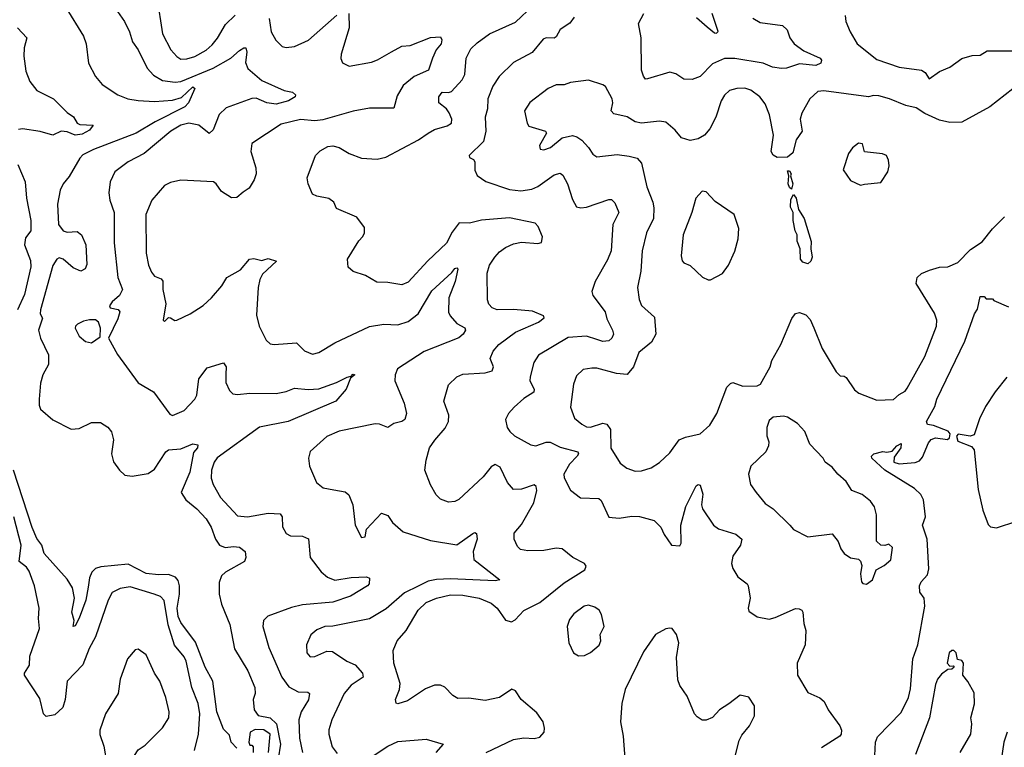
# Model space of a CAD drawing. Extents: x 1954678 to 2060275, y 904822 to 1016299.
# Tile 421 of 467: x 2043451 to 2048304, y 978850 to 982434. Entities that reach past the tile are written whole.
import ezdxf

# ---------------------------------------------------------------- set-up
doc = ezdxf.new("R2010")
doc.units = 0

msp = doc.modelspace()

# ---------------------------------------------------------------- linework, layer by layer
at = {"layer": '0CON20XD'}
for points in [[(2044126.4, 982546.4), (2044155.3, 982365.3), (2044196.4, 982286.4), (2044225, 982252.7), (2044245, 982240.7), (2044275, 982240.9), (2044315, 982253.5), (2044370.5, 982285), (2044399.6, 982310.4), (2044426.6, 982343.4), (2044465, 982410), (2044512.7, 982457.3)], [(2043678.1, 982495), (2043765, 982353.3), (2043778.1, 982315), (2043790.3, 982220.3), (2043824.6, 982154.6), (2043858, 982115), (2043934.6, 982064.6), (2043984.3, 982044.3), (2044035.8, 982035.8), (2044115, 982031.3), (2044205, 982037.7), (2044248.5, 982051.5), (2044305, 982104.2), (2044314.2, 982095), (2044283.8, 982025), (2044264.6, 982005), (2044119.1, 981930.9), (2044024.8, 981875.2), (2043814.3, 981795), (2043761.7, 981768.3), (2043747.1, 981752.9), (2043695, 981661.4), (2043665.7, 981625), (2043651.4, 981595), (2043637.8, 981525), (2043642.7, 981425), (2043665, 981394.5), (2043685, 981387.8), (2043735, 981391.1), (2043755.3, 981375.3), (2043777.5, 981325), (2043781.5, 981228.5), (2043773.4, 981206.6), (2043752.5, 981195), (2043715, 981212.1), (2043665, 981255.4), (2043645, 981261.2), (2043633.6, 981255), (2043615, 981224), (2043552.9, 981005), (2043552.7, 980985), (2043564.2, 980964.2), (2043544.3, 980905), (2043553.7, 980865), (2043593.9, 980783.9), (2043593.3, 980735), (2043564.5, 980685), (2043554.4, 980644.4), (2043546.9, 980565), (2043547.1, 980535), (2043554.3, 980515), (2043615, 980463.6), (2043705, 980416.7), (2043745, 980420), (2043805, 980450), (2043849.3, 980449.3), (2043885, 980427.5), (2043903.9, 980403.9), (2043914, 980365), (2043904.2, 980295), (2043913.9, 980256.1), (2043942.9, 980215), (2043969.8, 980189.8), (2044005.5, 980185.5), (2044085, 980198.2), (2044115, 980220.9), (2044171.6, 980305), (2044184.6, 980315), (2044245, 980319.7), (2044304.4, 980344.4), (2044329.5, 980339.5), (2044327.8, 980325), (2044307.8, 980302.2), (2044288.9, 980205), (2044247.5, 980105), (2044269.4, 980069.4), (2044324.5, 980025), (2044369.6, 979975), (2044395.3, 979935), (2044416.9, 979875), (2044435.3, 979845.3), (2044464, 979834), (2044505, 979839.5), (2044535, 979835.3), (2044561.9, 979815), (2044565.7, 979785), (2044559.2, 979765), (2044465, 979712.3), (2044445, 979694.3), (2044435, 979662.5), (2044434.1, 979605), (2044445.6, 979554.4), (2044486.7, 979455), (2044509.7, 979335), (2044575, 979226), (2044609.2, 979145), (2044612, 979115), (2044602, 979085), (2044606.7, 979035), (2044626.4, 979006.4), (2044685, 978994.7), (2044716, 978965), (2044736.9, 978865), (2044725, 978792.5)], [(2043921.7, 982491.7), (2043967.8, 982425), (2043992.5, 982375), (2044007.5, 982325), (2044035.3, 982285.3), (2044079.1, 982195), (2044111.2, 982161.2), (2044155, 982135.4), (2044216.7, 982126.7), (2044245, 982129.4), (2044404.8, 982195.2), (2044491.8, 982245), (2044535, 982282.1), (2044555, 982295.7), (2044565, 982295.8), (2044570.7, 982275), (2044563.7, 982223.6), (2044575, 982193.6), (2044645, 982134.6), (2044755, 982086.2), (2044795, 982077.5), (2044811.2, 982065), (2044808.8, 982055), (2044775.6, 982035), (2044715, 982018.2), (2044668.8, 982025), (2044617.2, 982047.2), (2044595, 982046.4), (2044469.3, 982000.7), (2044435, 981967.5), (2044405, 981892), (2044385, 981873.3), (2044334.6, 981914.6), (2044285, 981924.6), (2044245, 981914.6), (2044196.2, 981885), (2044065, 981775.5), (2043986.5, 981733.5), (2043920, 981685), (2043897.1, 981635), (2043891.1, 981581.1), (2043895.6, 981545), (2043917.1, 981485), (2043917.5, 981335), (2043935.5, 981165), (2043957.3, 981105), (2043942.5, 981075), (2043907.5, 981045), (2043894.3, 981025), (2043897.5, 981015), (2043936.8, 981006.8), (2043944.3, 980995), (2043935, 980960), (2043888.8, 980865), (2043932.9, 980785), (2044035, 980645.8), (2044110.9, 980600.9), (2044191.4, 980491.4), (2044205, 980484), (2044261.3, 980508.7), (2044315, 980565.8), (2044324.5, 980585.5), (2044334.1, 980665.9), (2044375, 980718.6), (2044455, 980744), (2044468.5, 980725), (2044467.1, 980687.1), (2044467.6, 980647.6), (2044485, 980608), (2044502.1, 980592.1), (2044525, 980587.5), (2044585, 980594.6), (2044715, 980593.4), (2044765, 980603.4), (2044805, 980620), (2044873.1, 980613.1), (2044925, 980615.3), (2045013.3, 980646.7), (2045065, 980674), (2045090, 980680), (2045087.5, 980685), (2045095, 980688), (2045102.5, 980685), (2045081.2, 980668.8), (2045060.6, 980615), (2045009.2, 980555), (2044774.8, 980455.2), (2044633.4, 980426.6), (2044425, 980276.2), (2044409.2, 980255), (2044396.9, 980215), (2044395.4, 980175.4), (2044404, 980144), (2044440.8, 980080.8), (2044525, 979990.5), (2044574.5, 979985.5), (2044675, 980003.1), (2044735, 980000), (2044744.4, 979985), (2044746.6, 979936.6), (2044765, 979904), (2044785, 979891.4), (2044845, 979890.6), (2044875, 979877.5), (2044883.1, 979785), (2044936.7, 979715), (2044968, 979688), (2045005, 979673.8), (2045085, 979687), (2045160.3, 979690.3), (2045175, 979682.5), (2045174.1, 979655.9), (2045166, 979645), (2045081.2, 979595), (2044993.8, 979565), (2044845, 979551.1), (2044790.6, 979539.4), (2044673.9, 979496.1), (2044653.3, 979475), (2044648.8, 979445), (2044678.3, 979341.7), (2044742.9, 979195), (2044777.6, 979147.6), (2044822.8, 979122.8), (2044871.2, 979121.2), (2044879.2, 979115), (2044875, 979084), (2044839.1, 979025), (2044826.2, 978985), (2044830.6, 978895), (2044844.1, 978825)], [(2045073.3, 982465), (2045075.7, 982395), (2045035.8, 982264.2), (2045033.9, 982243.9), (2045041.7, 982221.7), (2045075, 982205.7), (2045185, 982225.5), (2045215, 982236.5), (2045283.4, 982276.6), (2045335, 982304.4), (2045375, 982307.8), (2045475, 982346.9), (2045525, 982350), (2045532, 982335), (2045527.8, 982315), (2045504.5, 982285.5), (2045485.5, 982245), (2045465.5, 982185), (2045394.8, 982155.2), (2045340.5, 982109.5), (2045311, 982059), (2045295, 981998.8), (2045175, 981999.1), (2045095, 981983.8), (2044945, 981941.1), (2044905, 981936.9), (2044835, 981942.7), (2044739.9, 981920.1), (2044596, 981824), (2044590, 981785), (2044615.6, 981705), (2044616.7, 981675), (2044606.9, 981645), (2044582, 981605), (2044552.5, 981585), (2044520.7, 981559.3), (2044495, 981556.2), (2044445, 981588.8), (2044420, 981625), (2044405.6, 981635.6), (2044245, 981644.2), (2044195, 981632.5), (2044165, 981618), (2044103.1, 981545), (2044072.3, 981475), (2044074, 981285), (2044085.4, 981225), (2044100.1, 981190.1), (2044115, 981170.5), (2044148.3, 981158.3), (2044156.9, 981146.9), (2044156.7, 981105), (2044170.6, 981035), (2044157.5, 980955), (2044165, 980947.5), (2044185, 980966.7), (2044195, 980966.2), (2044215, 980952), (2044225, 980954), (2044291.2, 980985), (2044355, 981026), (2044396.2, 981063.8), (2044446.6, 981123.4), (2044471.4, 981165), (2044538.6, 981201.4), (2044583.3, 981255), (2044605, 981258), (2044645, 981248), (2044655, 981252), (2044675, 981258), (2044716.7, 981245), (2044648.5, 981181.5), (2044634.7, 981155), (2044627.1, 981115), (2044618.3, 980978.3), (2044631.4, 980925), (2044666.2, 980855), (2044685, 980838), (2044705, 980834.2), (2044815, 980842), (2044855, 980803.1), (2044895, 980786.7), (2044925, 980794.5), (2045005, 980842.2), (2045175, 980922.5), (2045245, 980934.5), (2045315, 980931.6), (2045365, 980947.1), (2045415, 980986), (2045482.1, 981097.9), (2045581.1, 981188.9), (2045595, 981209.2), (2045605, 981211.2), (2045610, 981205), (2045598.1, 981145), (2045565.4, 981065), (2045563.7, 980993.7), (2045571.9, 980975), (2045605, 980938.1), (2045645, 980916), (2045648, 980905), (2045636, 980885), (2045615, 980867.1), (2045445, 980799.6), (2045312.7, 980715), (2045301.1, 980685), (2045300, 980655), (2045345.5, 980545), (2045357.5, 980495), (2045349.4, 980465), (2045334.6, 980455.4), (2045295, 980445.5), (2045265, 980425.6), (2045225, 980441.9), (2045202.7, 980442.7), (2045025, 980407.5), (2044965, 980381.4), (2044883, 980307), (2044874, 980275), (2044880, 980235), (2044914.7, 980154.7), (2044947.4, 980127.4), (2044998.7, 980118.7), (2045055, 980108.1), (2045073.3, 980093.3), (2045092.2, 980045), (2045104, 979945), (2045135, 979883.8), (2045153, 979887), (2045160, 979925), (2045235, 980003.8), (2045265, 979992), (2045287.9, 979957.9), (2045341.7, 979911.7), (2045475, 979868.5), (2045605, 979847.5), (2045685, 979903.3), (2045695, 979907.5), (2045702.9, 979902.9), (2045705.9, 979875), (2045685.4, 979815), (2045688.9, 979775), (2045816.7, 979675), (2045795, 979670.6), (2045575, 979679.8), (2045505, 979677.3), (2045465, 979668.1), (2045415, 979643.7), (2045348.4, 979611.6), (2045257.2, 979532.7), (2045175, 979482.3), (2044995, 979447.5), (2044955, 979445.5), (2044915, 979429.4), (2044885.4, 979404.6), (2044864.6, 979355.4), (2044865.5, 979315.5), (2044883.3, 979295), (2044905, 979297.1), (2044965, 979323.1), (2044992.6, 979322.6), (2045064, 979275), (2045105, 979255.5), (2045140, 979215), (2045144.4, 979195), (2045085, 979155.4), (2045049.6, 979115), (2044988.7, 978985), (2044974.7, 978935.3), (2044974.6, 978914.6), (2044991.9, 978851.9), (2045015, 978820)], [(2045463, 981247), (2045365, 981142), (2045335, 981127.5), (2045265, 981140), (2045211.7, 981141.7), (2045155, 981174), (2045093.9, 981193.9), (2045070, 981215), (2045067.5, 981255), (2045122.5, 981345), (2045142.9, 981367.1), (2045151.1, 981385), (2045150, 981410), (2045111.9, 981461.9), (2045013.3, 981505), (2045000, 981535), (2044975, 981553.8), (2044915, 981564.4), (2044894.6, 981574.6), (2044872.5, 981625), (2044868.6, 981655), (2044908.6, 981765), (2044932, 981788), (2044970.2, 981809.8), (2044995, 981812.2), (2045025, 981805.6), (2045074.6, 981774.6), (2045135, 981751.9), (2045213.4, 981746.6), (2045255, 981757.1), (2045417.3, 981842.7), (2045464.7, 981875.3), (2045496.1, 981893.9), (2045558.4, 981911.6), (2045578.6, 981925), (2045580.6, 981945), (2045568.1, 981975), (2045554.5, 981994.5), (2045517.1, 982025), (2045516.5, 982055), (2045533.4, 982076.6), (2045565, 982075.6), (2045579.1, 982080.9), (2045631.4, 982138.6), (2045644.6, 982165), (2045651.8, 982245), (2045675, 982291.4), (2045705, 982321.1), (2045765.9, 982364.1), (2045895, 982421.8), (2045982.5, 982505)], [(2047065, 982442.5), (2047101.3, 982421.3), (2047210, 982405), (2047233.8, 982385), (2047246, 982345), (2047267.5, 982315), (2047315, 982280.4), (2047395.8, 982245), (2047402.9, 982235), (2047399.5, 982220.5), (2047375, 982209.5), (2047295, 982217.5), (2047230, 982195), (2047205, 982193.2), (2047161.1, 982201.1), (2047115, 982220), (2046975, 982242.9), (2046925, 982242.9), (2046865, 982217.3), (2046804.6, 982155), (2046765, 982140.6), (2046725, 982141.4), (2046685, 982168.5), (2046655, 982175.6), (2046545, 982142.5), (2046535, 982142), (2046525.5, 982155.5), (2046516.2, 982186.2), (2046513.8, 982345), (2046501.5, 982415), (2046527.5, 982465)], [(2046786.2, 982445), (2046839.5, 982399.5), (2046875, 982370), (2046885, 982368.8), (2046893.3, 982376.7), (2046863.5, 982465)], [(2044680.2, 982440.2), (2044690, 982375), (2044713.1, 982333.1), (2044745, 982302.5), (2044765, 982297.1), (2044805, 982302.2), (2044875, 982333.5), (2045013.5, 982456.5)], [(2046183.9, 982446.1), (2046162.7, 982417.3), (2046115, 982385.8), (2046095, 982349.4), (2046085, 982343.5), (2046045.5, 982344.5), (2046031.7, 982338.3), (2045977.4, 982272.6), (2045885, 982223.1), (2045813.5, 982155), (2045783, 982107), (2045758.2, 982045), (2045756.2, 981995), (2045745.4, 981955), (2045747.9, 981885), (2045737.3, 981835), (2045666.2, 981765), (2045667.5, 981755), (2045687.5, 981745), (2045693.6, 981733.6), (2045693.9, 981693.9), (2045706.1, 981666.1), (2045748.1, 981638.1), (2045865, 981597.1), (2045921.5, 981591.5), (2045975, 981600.3), (2046005, 981613.3), (2046085, 981670), (2046115, 981678.9), (2046127.7, 981667.7), (2046150.4, 981625), (2046175, 981548.8), (2046195, 981513.1), (2046217, 981507), (2046245, 981511.1), (2046355, 981549.4), (2046368.1, 981548.1), (2046385, 981532), (2046404.4, 981485), (2046374.4, 981425), (2046365.5, 981295), (2046348.2, 981251.8), (2046286.9, 981145), (2046270.8, 981095), (2046275.8, 981075), (2046336, 980996), (2046345, 980960), (2046373.3, 980905), (2046376.9, 980885), (2046368.9, 980865), (2046355, 980852.9), (2046325, 980849.7), (2046295, 980858.4), (2046245, 980874.7), (2046155, 980868.5), (2046008.3, 980781.7), (2045985.5, 980745), (2045966.7, 980675), (2045965.6, 980655), (2045986.7, 980615), (2045985, 980598.8), (2045935, 980567.5), (2045887.5, 980525), (2045860, 980495), (2045846, 980465), (2045854.2, 980425), (2045867.5, 980405), (2045890, 980385), (2045970.2, 980340.2), (2045995.7, 980335.7), (2046045, 980352.7), (2046065, 980353.2), (2046115, 980329.3), (2046202.5, 980305), (2046204.4, 980295), (2046198.2, 980285), (2046160.9, 980245), (2046132.2, 980195), (2046135, 980176.7), (2046165, 980116.2), (2046215, 980078.6), (2046305.5, 980075.5), (2046317.5, 980065), (2046355, 979984), (2046405, 979978.6), (2046467.9, 979987.9), (2046505, 979987.5), (2046577.8, 979967.8), (2046611.2, 979935), (2046627.7, 979897.7), (2046663.3, 979845), (2046705, 979842.5), (2046711.2, 979855), (2046709.4, 979945), (2046733.9, 980036.1), (2046785, 980137.5), (2046795, 980144), (2046805, 980141.2), (2046817.6, 980097.6), (2046811.8, 980045), (2046815.6, 980025), (2046870.9, 979945), (2046895, 979925.6), (2046979.8, 979899.8), (2047010, 979875), (2047004.2, 979845), (2046965, 979791.2), (2046960, 979755), (2046965, 979731.2), (2046990.2, 979690.2), (2047035.7, 979655.7), (2047041.2, 979645), (2047051.4, 979585), (2047041.2, 979535), (2047045, 979520), (2047085, 979492), (2047145, 979481.2), (2047175, 979488.8), (2047275, 979533.1), (2047292.2, 979532.2), (2047305.4, 979525.4), (2047310.6, 979515), (2047315, 979460)], [(2047520, 982455), (2047523.3, 982425), (2047544.4, 982374.4), (2047578, 982315), (2047675, 982238.5), (2047785, 982201.1), (2047895, 982186), (2047914.2, 982174.2), (2047933.3, 982143.3), (2047985, 982179.2), (2048035, 982200), (2048095, 982244), (2048145, 982257.5), (2048185, 982260), (2048218.8, 982281.2), (2048355, 982280.8)], [(2043440.6, 982395), (2043485.8, 982345), (2043473.1, 982295), (2043470.9, 982255), (2043481.2, 982181.2), (2043500.7, 982130.7), (2043535.4, 982085.4), (2043618, 982045), (2043685, 981977.5), (2043716.3, 981956.3), (2043735, 981924), (2043748.3, 981918.3), (2043812.5, 981915), (2043795, 981890), (2043759, 981871), (2043725, 981864.8), (2043685, 981881.5), (2043655, 981884.5), (2043614.3, 981865.7), (2043552.8, 981882.8), (2043465, 981896), (2043445, 981893.6)], [(2046795, 981847.5), (2046755, 981839.1), (2046712.7, 981852.7), (2046680.9, 981890.9), (2046635, 981930), (2046605, 981934.4), (2046515, 981924.4), (2046485, 981930.8), (2046445, 981955.5), (2046380, 981970), (2046366.1, 981986.1), (2046374.3, 982025), (2046371.1, 982045), (2046338, 982105), (2046325, 982113.8), (2046255, 982135.8), (2046165, 982124.3), (2046135, 982113.1), (2046095, 982113.3), (2046055.7, 982095), (2045965, 982026.2), (2045939.2, 981985), (2045951.9, 981925), (2045960.4, 981910.4), (2046043.3, 981885), (2046046.7, 981875), (2046013.3, 981815), (2046017, 981797), (2046035, 981792.5), (2046067.5, 981805), (2046125, 981852.9), (2046175, 981863.5), (2046197.3, 981857.3), (2046221.2, 981841.2), (2046254.3, 981805), (2046275, 981771.2), (2046295, 981758), (2046395, 981770.6), (2046455, 981762.9), (2046495, 981752), (2046515, 981728), (2046541.7, 981611.7), (2046571.8, 981535), (2046576.9, 981506.9), (2046574.7, 981455.3), (2046540.8, 981385), (2046519.2, 981295), (2046512.1, 981195), (2046496.5, 981115), (2046503.4, 981056.6), (2046515, 981025.8), (2046579.7, 980969.7), (2046586.7, 980885), (2046564.7, 980845.3), (2046503.1, 980795), (2046476.9, 980725), (2046445, 980686.7), (2046391.9, 980691.9), (2046295, 980717.9), (2046271.5, 980718.5), (2046228.7, 980711.3), (2046195, 980680), (2046180.7, 980639.3), (2046165.8, 980525), (2046185, 980471.2), (2046222.3, 980442.3), (2046245, 980429.1), (2046265, 980426.8), (2046325, 980446), (2046345, 980442.5), (2046362.4, 980415), (2046363.9, 980323.9), (2046410.2, 980250.2), (2046443.8, 980225), (2046485, 980211.1), (2046515, 980212.2), (2046563.6, 980226.4), (2046605, 980252.5), (2046655, 980300.8), (2046702, 980365), (2046732.2, 980377.8), (2046805, 980393.5), (2046852.9, 980437.1), (2046887.1, 980495), (2046935.8, 980624.2), (2046955, 980642.5), (2046965, 980647.5), (2047015, 980628.8), (2047085, 980630), (2047101.7, 980638.3), (2047149.2, 980725), (2047158, 980755), (2047201.9, 980835), (2047257.3, 980962.7), (2047275, 980987.5), (2047295, 980992.5), (2047325, 980980), (2047347, 980957), (2047365, 980916.7), (2047405.8, 980815), (2047475, 980700), (2047495, 980680), (2047515, 980678.8), (2047525, 980671.2), (2047565, 980611.4), (2047586.7, 980595), (2047675, 980560.8), (2047756.9, 980563.1), (2047785, 980588.8), (2047815, 980604), (2047825, 980618.8), (2047911.5, 980775), (2047970, 980925), (2047970.8, 980955), (2047959.1, 980989.1), (2047868.8, 981135), (2047873.8, 981165), (2047895, 981183.8), (2047935, 981201.2), (2047984.1, 981215.9), (2048025, 981216.7), (2048075, 981238.8), (2048137.6, 981302.4), (2048195, 981340), (2048246.3, 981403.7), (2048305, 981462.5)], [(2048345.6, 982094.4), (2048232, 982005), (2048095, 981930), (2048035, 981927.7), (2047985, 981940), (2047911.9, 981971.9), (2047869.5, 981999.5), (2047817.7, 982012.3), (2047738, 982045), (2047685, 982059.4), (2047658.3, 982061.7), (2047635, 982054.6), (2047415, 982084.6), (2047385, 982080), (2047345, 982044.3), (2047305.3, 981974.7), (2047297.5, 981945), (2047307.9, 981885), (2047277.2, 981842.8), (2047261.2, 981778.8), (2047235, 981756.5), (2047185, 981756.2), (2047165, 981766.9), (2047155.5, 981785), (2047166, 981866), (2047146.5, 981965), (2047125, 982020), (2047098.6, 982055), (2047055, 982086.7), (2047025, 982096.5), (2046985.9, 982095.9), (2046948.6, 982085), (2046925, 982063.1), (2046908.9, 982035), (2046882.3, 981955), (2046852.6, 981897.4), (2046825.5, 981865), (2046795, 981847.5)], [(2047595, 981620), (2047615, 981623.8), (2047695, 981632.5), (2047730, 981685), (2047736.2, 981715), (2047733, 981743), (2047722.5, 981765), (2047703.9, 981773.9), (2047614.1, 981784.1), (2047605, 981822.5), (2047585, 981826), (2047555, 981803.3), (2047536.2, 981775), (2047510, 981695), (2047545, 981642.5), (2047595, 981620)], [(2043441.6, 981721.6), (2043477.3, 981635), (2043484, 981556), (2043505.5, 981444.5), (2043505.7, 981395), (2043479.7, 981360.3), (2043474.2, 981325), (2043505, 981247.5), (2043506.7, 981216.7), (2043475, 981080), (2043440.6, 981005)], [(2047255, 981600), (2047245, 981607.5), (2047238.8, 981625), (2047242.5, 981665), (2047235, 981690), (2047245, 981690), (2047252.5, 981675), (2047250, 981665), (2047261.2, 981625), (2047255, 981600)], [(2046845, 981152.5), (2046855, 981153.3), (2046915, 981183.3), (2046944.2, 981225.8), (2046975.6, 981294.4), (2046991.4, 981355), (2046995.7, 981405.7), (2046972, 981475), (2046878.5, 981538.5), (2046835, 981586.7), (2046815, 981590), (2046784, 981555), (2046764.3, 981485), (2046720.8, 981375), (2046711.2, 981271.2), (2046716.1, 981246.1), (2046725, 981236.7), (2046755, 981223.8), (2046816.4, 981166.4), (2046845, 981152.5)], [(2047335, 981232.5), (2047310, 981240), (2047300, 981255), (2047297.5, 981305), (2047283, 981343), (2047282.5, 981375), (2047272.5, 981395), (2047262.5, 981445), (2047262.5, 981485), (2047250.5, 981510.5), (2047251.7, 981548.3), (2047265, 981572.5), (2047278, 981555), (2047290, 981500), (2047316.7, 981455), (2047351.7, 981341.7), (2047350, 981305), (2047357.5, 981265), (2047350, 981245), (2047335, 981232.5)], [(2045750, 978825), (2045885, 978888.7), (2045935, 978896.2), (2045986.7, 978893.3), (2046015, 978900), (2046035.8, 978925), (2046038.1, 978945), (2046031.1, 978975), (2046000.5, 979020.5), (2045922.5, 979085), (2045895, 979128.8), (2045875.9, 979135.9), (2045815, 979095.8), (2045745, 979080), (2045665, 979091.4), (2045610.3, 979090.3), (2045585.6, 979105.6), (2045547, 979147), (2045525, 979155.6), (2045495, 979155.5), (2045451.7, 979138.3), (2045361.7, 979078.3), (2045315, 979063.8), (2045307, 979067), (2045303.3, 979085), (2045322.5, 979135), (2045325.7, 979164.3), (2045294.5, 979265), (2045292.4, 979327.6), (2045311.5, 979375), (2045355.3, 979424.7), (2045415, 979525.6), (2045455, 979563.8), (2045505.2, 979584.8), (2045575, 979601.2), (2045635, 979599.8), (2045714.8, 979584.8), (2045775, 979560), (2045804.5, 979535), (2045845, 979476.5), (2045875, 979468.7), (2045892.5, 979477.5), (2045935, 979524.4), (2046015, 979564), (2046135, 979660.7), (2046237.1, 979725), (2046242.3, 979742.3), (2046235.5, 979755.5), (2046178, 979785), (2046125, 979827.5), (2046095, 979831.4), (2046035, 979820), (2045955, 979817.8), (2045920, 979825), (2045905, 979838.8), (2045888, 979875), (2045888, 979905), (2045925, 979947.5), (2045984.7, 980055), (2046000.4, 980115), (2045996.9, 980135), (2045987, 980143), (2045925, 980120.9), (2045885, 980120), (2045854.5, 980155), (2045819.6, 980229.6), (2045795, 980242.7), (2045775, 980231.1), (2045735, 980181.9), (2045615, 980071.4), (2045595, 980061.1), (2045565, 980058.1), (2045525, 980072.9), (2045503.1, 980093.1), (2045475, 980143.3), (2045448.6, 980215), (2045453.8, 980265), (2045471.4, 980325), (2045496.3, 980363.7), (2045547.7, 980422.3), (2045564.6, 980455), (2045566.6, 980486.6), (2045541.8, 980555), (2045564.6, 980635.4), (2045605, 980674.3), (2045635, 980688.9), (2045745, 980694.1), (2045779.2, 980705), (2045785.5, 980725), (2045770.6, 980765), (2045785, 980801.2), (2045812.9, 980835), (2045894.3, 980895.7), (2046008, 980945), (2046036.2, 980965), (2046033.3, 980975), (2045978.4, 980998.4), (2045885, 981006.7), (2045805, 981004.6), (2045779.4, 981015), (2045763.1, 981033.1), (2045756.2, 981055), (2045754.6, 981185), (2045766.7, 981225), (2045792, 981265), (2045815, 981291.3), (2045845, 981311.8), (2045885, 981330), (2045925, 981338.8), (2046005, 981331.8), (2046022.5, 981337.5), (2046028, 981365), (2046005.7, 981415), (2045991.3, 981431.3), (2045865, 981457.8), (2045727.3, 981447.3), (2045667.8, 981432.2), (2045616.8, 981433.2), (2045582.4, 981387.6), (2045555, 981333.5), (2045463, 981247)], [(2047663.6, 978776.4), (2047668.9, 978875), (2047678.8, 978901.2), (2047795, 979020.8), (2047831.5, 979095), (2047841.4, 979138.6), (2047853.3, 979285), (2047877.2, 979355), (2047911.6, 979545), (2047908.5, 979585), (2047887.1, 979615), (2047885.6, 979645), (2047894.3, 979665), (2047925, 979700), (2047931.2, 979728.8), (2047922.9, 979875), (2047901, 979945), (2047915.9, 979985), (2047905, 980069.4), (2047892, 980095), (2047860.8, 980125), (2047715.5, 980215), (2047651.4, 980275), (2047650, 980285), (2047660, 980295), (2047705, 980306.9), (2047725, 980304.4), (2047751.2, 980308.8), (2047773.8, 980335), (2047796.1, 980346.1), (2047793.8, 980325), (2047760.2, 980279.8), (2047759.5, 980255), (2047785, 980245.8), (2047865, 980252.5), (2047885, 980261.9), (2047900.1, 980279.9), (2047929.9, 980350.1), (2047942.9, 980367.1), (2047965, 980373.8), (2048023.4, 980366.6), (2048033.9, 980375), (2048037.5, 980395), (2048027.6, 980407.6), (2047955, 980435.5), (2047925, 980440), (2047920, 980455), (2047961.7, 980528.3), (2047971.4, 980565), (2048108.5, 980851.5), (2048156.7, 980985), (2048172, 981008), (2048185, 981070), (2048205, 981070), (2048215, 981060), (2048245, 981060), (2048251.7, 981051.7), (2048325, 981020)], [(2043805, 980842), (2043848, 980872), (2043850, 980915), (2043839.4, 980945), (2043825.3, 980955.3), (2043795, 980955.7), (2043765, 980949.4), (2043736.7, 980935), (2043725.6, 980925), (2043724.4, 980915), (2043744.6, 980874.6), (2043775, 980849.2), (2043805, 980842)], [(2048316.8, 980673.2), (2048258.7, 980601.3), (2048211.2, 980528.8), (2048181.7, 980468.3), (2048155, 980390), (2048135, 980382.7), (2048076.6, 980393.4), (2048067.4, 980382.6), (2048075, 980358.7), (2048141.5, 980331.5), (2048155.2, 980315.2), (2048175, 980120), (2048197.7, 980017.7), (2048225, 979947.5), (2048236.4, 979936.4), (2048265, 979931.8), (2048365, 979963.3)], [(2047625, 979654), (2047653.8, 979675), (2047672, 979725), (2047712, 979745), (2047745, 979774.2), (2047752.5, 979835), (2047735, 979851.2), (2047715, 979844), (2047695, 979846), (2047673.8, 979865), (2047674, 979995), (2047663.3, 980035), (2047645, 980063.3), (2047603.3, 980095), (2047552, 980115), (2047525, 980159.2), (2047482.9, 980195), (2047455, 980230), (2047421.2, 980255), (2047411.2, 980275), (2047345, 980343.3), (2047320, 980405), (2047285, 980445.8), (2047235.6, 980475.6), (2047215, 980480.8), (2047165, 980476.2), (2047145, 980460), (2047134, 980425), (2047134, 980385), (2047143.8, 980355), (2047141.2, 980335), (2047128, 980305), (2047054.6, 980235.4), (2047042.9, 980195), (2047053.1, 980145), (2047080, 980105), (2047125, 980051.4), (2047164.5, 980024.5), (2047246, 979945), (2047265, 979923.3), (2047335, 979886), (2047455, 979901.2), (2047484.4, 979864.4), (2047497.6, 979827.6), (2047514.5, 979804.5), (2047545, 979783.8), (2047585, 979776.2), (2047595, 979766.7), (2047601.9, 979745), (2047595.7, 979705), (2047600, 979665), (2047606.4, 979656.4), (2047625, 979654)], [(2044521.2, 978845), (2044494, 978875), (2044485, 978910), (2044455, 978940), (2044423.5, 979025), (2044403.8, 979175), (2044365, 979244.4), (2044317.8, 979367.8), (2044245.9, 979465), (2044232.2, 979495), (2044226.5, 979535), (2044239.4, 979605), (2044239, 979645), (2044231.7, 979671.7), (2044218.3, 979688.3), (2044185, 979701.4), (2044135, 979699.6), (2044075, 979706.9), (2043985, 979751.9), (2043851.4, 979738.6), (2043825, 979730.9), (2043806.5, 979713.5), (2043794.8, 979685.2), (2043789, 979639), (2043777.3, 979575), (2043745, 979486), (2043725, 979448.8), (2043714.5, 979444.5), (2043719.2, 979475), (2043708.9, 979515), (2043721, 979585), (2043711.9, 979635), (2043685, 979678.2), (2043572.5, 979805), (2043560.8, 979845), (2043535, 979877.9), (2043512.9, 979933), (2043421.2, 980215)], [(2044312.7, 978835), (2044332.4, 978915), (2044338.2, 979015), (2044330.6, 979065), (2044299.1, 979145), (2044271.8, 979275), (2044262.3, 979295), (2044213.8, 979353.8), (2044183.3, 979453.3), (2044163.2, 979573.2), (2044145, 979592.1), (2044114, 979605), (2043995, 979639.7), (2043947, 979633), (2043906.9, 979613.1), (2043886.9, 979575), (2043824.4, 979395), (2043793.1, 979336.9), (2043763.1, 979256.9), (2043684.3, 979175), (2043675.3, 979085), (2043663.9, 979046.1), (2043625, 979010), (2043581.1, 979001.1), (2043567.9, 979015), (2043550.8, 979090.8), (2043474.6, 979205), (2043474.6, 979215), (2043499.4, 979255), (2043500.9, 979299.1), (2043548.1, 979435), (2043543.5, 979485), (2043547.3, 979535), (2043524.7, 979645), (2043497.5, 979717.5), (2043485, 979737.1), (2043449.2, 979765), (2043457.6, 979845), (2043421.6, 979985)], [(2046205, 979301.2), (2046235, 979302.5), (2046263.6, 979316.4), (2046306.6, 979353.4), (2046316, 979375), (2046311.2, 979405), (2046332, 979445), (2046318.8, 979505), (2046306.7, 979525), (2046285, 979540), (2046255, 979550), (2046233.8, 979545), (2046182.5, 979507.5), (2046161.1, 979478.9), (2046150, 979445), (2046157.5, 979365), (2046181.2, 979315), (2046205, 979301.2)], [(2047315, 979460), (2047325.5, 979425), (2047321.5, 979355), (2047283.5, 979265), (2047284.3, 979205), (2047335, 979120), (2047393.8, 979093.8), (2047415.7, 979075), (2047435.8, 979035), (2047493.8, 978955), (2047501.2, 978935), (2047500, 978915), (2047493.3, 978905), (2047402.4, 978847.6)], [(2046954.6, 978715.4), (2046996.9, 978883.1), (2047010.2, 978909.8), (2047048, 978955), (2047073.3, 979005), (2047073.3, 979055), (2047045, 979097.5), (2047002.7, 979107.3), (2046945.8, 979064.2), (2046900, 979035), (2046865, 978996), (2046835, 978984), (2046815, 978983.8), (2046790.3, 979000.3), (2046776.2, 979015), (2046741.2, 979101.2), (2046704.5, 979154.5), (2046695, 979182.5), (2046688.3, 979291.7), (2046700, 979365), (2046688.8, 979405), (2046667.5, 979435), (2046655, 979437.5), (2046635, 979433.3), (2046584.5, 979405.5), (2046525, 979320.8), (2046434.5, 979135), (2046419.5, 979065), (2046412.2, 978975), (2046425.4, 978905), (2046432.8, 978795)], [(2043908.8, 978748.8), (2043955, 978749.4), (2043995, 978777.5), (2044035, 978837.1), (2044068.8, 978861.2), (2044155, 978946), (2044186.9, 978995), (2044187.5, 979025), (2044171.2, 979095), (2044141.1, 979175), (2044115.3, 979215.3), (2044075, 979306), (2044035, 979333.8), (2044020.5, 979329.5), (2043982.2, 979285), (2043945.6, 979185), (2043937.1, 979115), (2043874.3, 979015), (2043846, 978935), (2043846.2, 978913.8), (2043865.7, 978855), (2043880.3, 978770.3), (2043893.3, 978755), (2043908.8, 978748.8)], [(2048085.7, 978825), (2048138.9, 978915), (2048144.2, 978965), (2048139.4, 978995), (2048156.6, 979063.4), (2048155, 979117.5), (2048124.1, 979174.1), (2048098.8, 979205), (2048102.5, 979265), (2048095, 979277.5), (2048072.5, 979282.5), (2048066.7, 979315), (2048055, 979327.5), (2048045, 979327.5), (2048032.5, 979315), (2048022.5, 979265), (2048035, 979250), (2048051.7, 979251.7), (2048056.7, 979245), (2048045.9, 979234.1), (2048025, 979232.5), (2047995, 979210), (2047974.6, 979185.4), (2047965, 979160), (2047935.4, 978995), (2047866.4, 978815)], [(2044677.5, 978825), (2044685.7, 978915), (2044655, 978936.2), (2044611.7, 978938.3), (2044587.5, 978925), (2044580, 978875), (2044585, 978860), (2044595, 978860), (2044601.7, 978851.7), (2044602.5, 978825)], [(2048318.2, 978925), (2048300.8, 978875), (2048286.4, 978775)], [(2045188.9, 978805), (2045265, 978855.4), (2045315, 978878.8), (2045455, 978889.5), (2045537.5, 978865), (2045501.9, 978825)]]:
    msp.add_lwpolyline(points, dxfattribs=at)

doc.saveas('drawing.dxf')
